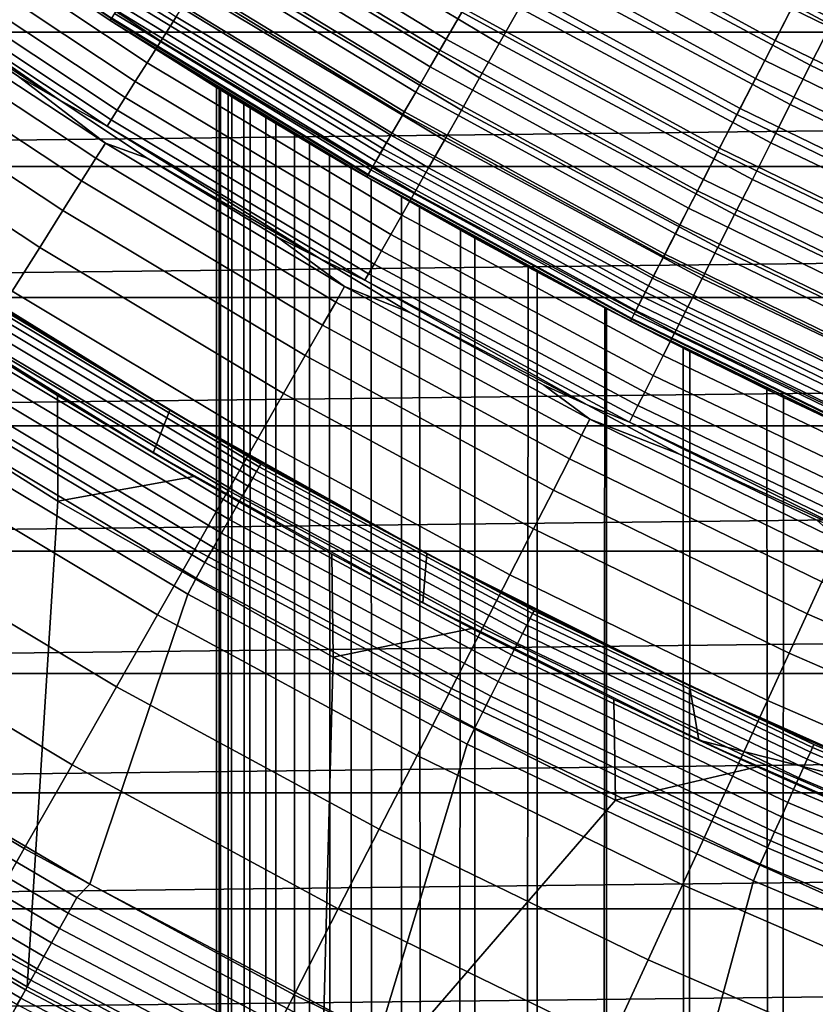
# Model space of a CAD drawing. Header units: metres. Extents: x -109 to 109, y -342 to 66.
# Tile 257 of 512: x -11.65 to -9.01, y -20.94 to -17.66. Entities that reach past the tile are written whole.
import ezdxf

# ---------------------------------------------------------------- set-up
doc = ezdxf.new("R2010")
doc.units = ezdxf.units.M
doc.layers.add('solid_K_24_62_16_000B91', color=7, linetype='CONTINUOUS')

msp = doc.modelspace()

# ---------------------------------------------------------------- linework, layer by layer
at = {"layer": 'solid_K_24_62_16_000B91'}
for points in [[(-11.349764, -17.660578, -32.834843), (-12.177233, -17.100531, -32.834843), (-12.181196, -17.106094, -33), (-11.353458, -17.666323, -33)], [(-11.353458, -17.666323, -33), (-12.181196, -17.106094, -33), (-12.181195, -17.106094, -63), (-11.353456, -17.666325, -63)], [(-12.175517, -17.098122, -63.279659), (-11.348166, -17.658091, -63.279659), (-11.353456, -17.666325, -63), (-12.181195, -17.106094, -63)], [(-11.184821, -17.734545, -30.262415), (-12.003786, -17.190796, -30.262415), (-11.948865, -17.112143, -30.382496), (-11.133647, -17.653404, -30.382496)], [(-10.176734, -17.626619, -31.527544), (-11.003916, -17.122427, -31.527544), (-11.067216, -17.220924, -31.644464), (-10.235276, -17.728018, -31.644464)], [(-8.956573, -17.680616, -30.973827), (-9.775459, -17.241369, -30.973827), (-9.700274, -17.108763, -30.993452), (-8.887687, -17.544632, -30.993452)], [(-10.256315, -17.76446, -64.913483), (-11.089965, -17.256323, -64.913483), (-11.011242, -17.133827, -65.159439), (-10.18351, -17.638357, -65.159439)], [(-10.059863, -17.742985, -30.768835), (-10.880461, -17.251953, -30.768835), (-10.80735, -17.13603, -30.8384), (-9.992267, -17.623762, -30.8384)], [(-9.073537, -17.600206, -31.167591), (-9.900711, -17.148535, -31.167591), (-9.975075, -17.277336, -31.240108), (-9.141687, -17.732399, -31.240108)], [(-9.176011, -17.798979, -65.617065), (-10.012527, -17.342207, -65.617065), (-9.915223, -17.17367, -65.826408), (-9.086836, -17.626003, -65.826408)], [(-11.230344, -17.806725, -30.134586), (-12.052642, -17.260763, -30.134586), (-12.003786, -17.190796, -30.262415), (-11.184821, -17.734545, -30.262415)], [(-10.235276, -17.728018, -31.644464), (-11.067216, -17.220924, -31.644464), (-11.125074, -17.310953, -31.770662), (-10.288785, -17.820698, -31.770662)], [(-20.171715, -17.250736, 84.926178), (-19.775276, -17.705463, 84.926178), (20.171722, -17.250729, 84.926178)], [(-19.775276, -17.705463, 84.926178), (19.775284, -17.705456, 84.926178), (20.171722, -17.250729, 84.926178)], [(-10.124287, -17.856609, -30.687834), (-10.950139, -17.362434, -30.687834), (-10.880461, -17.251953, -30.768835), (-10.059863, -17.742985, -30.768835)], [(-9.024452, -17.814613, -30.941269), (-9.849545, -17.372036, -30.941269), (-9.775459, -17.241369, -30.973827), (-8.956573, -17.680616, -30.973827)], [(-11.269883, -17.869419, -29.999943), (-12.095077, -17.321533, -29.999943), (-12.052642, -17.260763, -30.134586), (-11.230344, -17.806725, -30.134586)], [(-10.320153, -17.875029, -64.657761), (-11.158992, -17.363729, -64.657761), (-11.089965, -17.256323, -64.913483), (-10.256315, -17.76446, -64.913483)], [(-9.141687, -17.732399, -31.240108), (-9.975075, -17.277336, -31.240108), (-10.046186, -17.400505, -31.324673), (-9.206859, -17.858814, -31.324673)], [(-10.288785, -17.820698, -31.770662), (-11.125074, -17.310953, -31.770662), (-11.177094, -17.391899, -31.905273), (-10.336895, -17.904028, -31.905273)], [(-11.303151, -17.922169, -29.859468), (-12.13078, -17.372665, -29.859468), (-12.095077, -17.321533, -29.999943), (-11.269883, -17.869419, -29.999943)], [(-9.258108, -17.958225, -65.394363), (-10.102109, -17.497366, -65.394363), (-10.012527, -17.342207, -65.617065), (-9.176011, -17.798979, -65.617065)], [(-12.195162, -17.464867, -29.41346), (-11.522578, -17.929537, -29.262819), (-12.078589, -17.570477, -29.010334), (-12.362646, -17.360964, -29.262819)], [(-11.329906, -17.964588, -29.714186), (-12.159493, -17.413786, -29.714186), (-12.13078, -17.372665, -29.859468), (-11.303151, -17.922169, -29.859468)], [(-10.374697, -17.969501, -64.393578), (-11.217969, -17.4555, -64.393578), (-11.158992, -17.363729, -64.657761), (-10.320153, -17.875029, -64.657761)], [(-10.185067, -17.96381, -30.595985), (-11.015877, -17.466669, -30.595985), (-10.950139, -17.362434, -30.687834), (-10.124287, -17.856609, -30.687834)], [(-9.090829, -17.945642, -30.896017), (-9.92199, -17.499811, -30.896017), (-9.849545, -17.372036, -30.941269), (-9.024452, -17.814613, -30.941269)], [(-11.34995, -17.996372, -29.565153), (-12.181006, -17.444595, -29.565153), (-12.159493, -17.413786, -29.714186), (-11.329906, -17.964588, -29.714186)], [(-10.336895, -17.904028, -31.905273), (-11.177094, -17.391899, -31.905273), (-11.222921, -17.463207, -32.047379), (-10.379277, -17.977434, -32.047379)], [(-9.206859, -17.858814, -31.324673), (-10.046186, -17.400505, -31.324673), (-10.11356, -17.5172, -31.420704), (-9.268603, -17.978582, -31.420704)], [(-11.36314, -18.017286, -29.41346), (-12.195162, -17.464867, -29.41346), (-12.181006, -17.444595, -29.565153), (-11.34995, -17.996372, -29.565153)], [(-8.237864, -18.038408, -65.826408), (-9.086836, -17.626003, -65.826408), (-8.991039, -17.440182, -66.021317), (-8.151018, -17.84824, -66.021317)], [(-11.36314, -18.017286, -29.41346), (-11.522578, -17.929537, -29.262819), (-12.195162, -17.464867, -29.41346)], [(-10.419668, -18.047396, -64.122269), (-11.266596, -17.531166, -64.122269), (-11.217969, -17.4555, -64.393578), (-10.374697, -17.969501, -64.393578)], [(-10.379277, -17.977434, -32.047379), (-11.222921, -17.463207, -32.047379), (-11.26224, -17.524389, -32.196003), (-10.415641, -18.040419, -32.196003)], [(-10.241761, -18.063803, -30.493958), (-11.077195, -17.563894, -30.493958), (-11.015877, -17.466669, -30.595985), (-10.185067, -17.96381, -30.595985)], [(-8.161746, -17.871731, -31.107615), (-9.002872, -17.463137, -31.107615), (-9.073537, -17.600206, -31.167591), (-8.225808, -18.012007, -31.167591)], [(-9.332708, -18.10293, -65.159439), (-10.18351, -17.638357, -65.159439), (-10.102109, -17.497366, -65.394363), (-9.258108, -17.958225, -65.394363)], [(-9.155219, -18.07275, -30.8384), (-9.992267, -17.623762, -30.8384), (-9.92199, -17.499811, -30.896017), (-9.090829, -17.945642, -30.896017)], [(-10.454839, -18.108311, -63.845238), (-11.304625, -17.59034, -63.845238), (-11.266596, -17.531166, -64.122269), (-10.419668, -18.047396, -64.122269)], [(-10.415641, -18.040419, -32.196003), (-11.26224, -17.524389, -32.196003), (-11.294784, -17.575026, -32.350132), (-10.445737, -18.092546, -32.350132)], [(-9.268603, -17.978582, -31.420704), (-10.11356, -17.5172, -31.420704), (-10.176734, -17.626619, -31.527544), (-9.326499, -18.090883, -31.527544)], [(-12.143591, -17.562677, -28.532835), (-11.369317, -18.073545, -28.532835), (-11.40115, -18.124147, -28.045769), (-12.177591, -17.611849, -28.045769)], [(-11.369317, -18.073545, -28.532835), (-12.143591, -17.562677, -28.532835), (-12.078589, -17.570477, -29.010334), (-11.657739, -17.852482, -29.010334)], [(-11.657739, -17.852482, -29.010334), (-12.078589, -17.570477, -29.010334), (-11.522578, -17.929537, -29.262819)], [(-10.445737, -18.092546, -32.350132), (-11.294784, -17.575026, -32.350132), (-11.320327, -17.614771, -32.508709), (-10.469359, -18.133463, -32.508709)], [(-10.293955, -18.155861, -30.382496), (-11.133647, -17.653404, -30.382496), (-11.077195, -17.563894, -30.493958), (-10.241761, -18.063803, -30.493958)], [(-12.177591, -17.611849, -28.045769), (-11.40115, -18.124147, -28.045769), (-11.448254, -18.199026, -27.563086), (-12.227903, -17.68461, -27.563086)], [(-10.480027, -18.151939, -63.563889), (-11.331861, -17.632719, -63.563889), (-11.304625, -17.59034, -63.845238), (-10.454839, -18.108311, -63.845238)], [(-8.225808, -18.012007, -31.167591), (-9.073537, -17.600206, -31.167591), (-9.141687, -17.732399, -31.240108), (-8.287592, -18.147295, -31.240108)], [(-10.486348, -18.162888, -32.670647), (-11.338696, -17.643354, -32.670647), (-11.349764, -17.660578, -32.834843), (-10.496585, -18.180618, -32.834843)], [(-10.495106, -18.178057, -63.279659), (-11.348166, -17.658091, -63.279659), (-11.331861, -17.632719, -63.563889), (-10.480027, -18.151939, -63.563889)], [(-10.469359, -18.133463, -32.508709), (-11.320327, -17.614771, -32.508709), (-11.338696, -17.643354, -32.670647), (-10.486348, -18.162888, -32.670647)], [(-9.399431, -18.232353, -64.913483), (-10.256315, -17.76446, -64.913483), (-10.18351, -17.638357, -65.159439), (-9.332708, -18.10293, -65.159439)], [(-9.326499, -18.090883, -31.527544), (-10.176734, -17.626619, -31.527544), (-10.235276, -17.728018, -31.644464), (-9.38015, -18.194952, -31.644464)], [(-9.217153, -18.195011, -30.768835), (-10.059863, -17.742985, -30.768835), (-9.992267, -17.623762, -30.8384), (-9.155219, -18.07275, -30.8384)], [(-8.318708, -18.215431, -65.617065), (-9.176011, -17.798979, -65.617065), (-9.086836, -17.626003, -65.826408), (-8.237864, -18.038408, -65.826408)], [(-10.496585, -18.180618, -32.834843), (-11.349764, -17.660578, -32.834843), (-11.353458, -17.666323, -33), (-10.500002, -18.186533, -33)], [(-10.991268, -17.893909, -52.286053), (-11.353458, -17.666323, -33), (-11.353456, -17.666325, -63)], [(-10.38417, -18.252918, -47.979118), (-10.500002, -18.186533, -33), (-11.353458, -17.666323, -33), (-10.551323, -18.156805, -48.542503)], [(-10.690358, -18.075294, -49.100655), (-10.551323, -18.156805, -48.542503), (-11.353458, -17.666323, -33)], [(-10.802258, -18.008644, -49.651932), (-10.690358, -18.075294, -49.100655), (-11.353458, -17.666323, -33)], [(-10.888146, -17.956844, -50.195576), (-10.802258, -18.008644, -49.651932), (-11.353458, -17.666323, -33)], [(-10.949065, -17.919765, -50.730782), (-10.888146, -17.956844, -50.195576), (-11.353458, -17.666323, -33)], [(-10.986021, -17.897133, -51.257603), (-10.949065, -17.919765, -50.730782), (-11.353458, -17.666323, -33)], [(-10.999859, -17.88863, -51.77594), (-10.986021, -17.897133, -51.257603), (-11.353458, -17.666323, -33)], [(-10.991268, -17.893909, -52.286053), (-10.999859, -17.88863, -51.77594), (-11.353458, -17.666323, -33)], [(-11.348166, -17.658091, -63.279659), (-10.495106, -18.178057, -63.279659), (-10.5, -18.186533, -63), (-11.353456, -17.666325, -63)], [(-10.960751, -17.912621, -52.788494), (-10.991268, -17.893909, -52.286053), (-11.353456, -17.666325, -63), (-10.5, -18.186533, -63)], [(-10.341269, -18.239311, -30.262415), (-11.184821, -17.734545, -30.262415), (-11.133647, -17.653404, -30.382496), (-10.293955, -18.155861, -30.382496)], [(-19.775276, -17.705463, 84.926178), (-19.368538, -18.151108, 84.926178), (19.775284, -17.705456, 84.926178)], [(-19.368538, -18.151108, 84.926178), (19.368544, -18.1511, 84.926178), (19.775284, -17.705456, 84.926178)], [(-12.227903, -17.68461, -27.563086), (-11.448254, -18.199026, -27.563086), (-11.510464, -18.297918, -27.086475), (-12.29435, -17.780706, -27.086475)], [(-8.179523, -18.218029, -30.941269), (-9.024452, -17.814613, -30.941269), (-8.956573, -17.680616, -30.973827), (-8.117999, -18.080999, -30.973827)], [(-10.383359, -18.313545, -30.134586), (-11.230344, -17.806725, -30.134586), (-11.184821, -17.734545, -30.262415), (-10.341269, -18.239311, -30.262415)], [(-9.38015, -18.194952, -31.644464), (-10.235276, -17.728018, -31.644464), (-10.288785, -17.820698, -31.770662), (-9.429189, -18.290073, -31.770662)], [(-9.276179, -18.311531, -30.687834), (-10.124287, -17.856609, -30.687834), (-10.059863, -17.742985, -30.768835), (-9.217153, -18.195011, -30.768835)], [(-8.287592, -18.147295, -31.240108), (-9.141687, -17.732399, -31.240108), (-9.206859, -17.858814, -31.324673), (-8.346673, -18.276665, -31.324673)], [(-9.457935, -18.345835, -64.657761), (-10.320153, -17.875029, -64.657761), (-10.256315, -17.76446, -64.913483), (-9.399431, -18.232353, -64.913483)], [(-12.29435, -17.780706, -27.086475), (-11.510464, -18.297918, -27.086475), (-11.587563, -18.420479, -26.617601), (-12.376699, -17.899803, -26.617601)], [(-10.419916, -18.378023, -29.999943), (-11.269883, -17.869419, -29.999943), (-11.230344, -17.806725, -30.134586), (-10.383359, -18.313545, -30.134586)], [(-8.393135, -18.378403, -65.394363), (-9.258108, -17.958225, -65.394363), (-9.176011, -17.798979, -65.617065), (-8.318708, -18.215431, -65.617065)], [(-9.429189, -18.290073, -31.770662), (-10.288785, -17.820698, -31.770662), (-10.336895, -17.904028, -31.905273), (-9.473279, -18.375597, -31.905273)], [(-8.239684, -18.352026, -30.896017), (-9.090829, -17.945642, -30.896017), (-9.024452, -17.814613, -30.941269), (-8.179523, -18.218029, -30.941269)], [(-11.369317, -18.073545, -28.532835), (-11.657739, -17.852482, -29.010334), (-11.522578, -17.929537, -29.262819), (-11.230307, -18.124409, -29.010334)], [(-10.450675, -18.432274, -29.859468), (-11.303151, -17.922169, -29.859468), (-11.269883, -17.869419, -29.999943), (-10.419916, -18.378023, -29.999943)], [(-9.507922, -18.442797, -64.393578), (-10.374697, -17.969501, -64.393578), (-10.320153, -17.875029, -64.657761), (-9.457935, -18.345835, -64.657761)], [(-9.331868, -18.421463, -30.595985), (-10.185067, -17.96381, -30.595985), (-10.124287, -17.856609, -30.687834), (-9.276179, -18.311531, -30.687834)], [(-8.346673, -18.276665, -31.324673), (-9.206859, -17.858814, -31.324673), (-9.268603, -17.978582, -31.420704), (-8.402649, -18.399235, -31.420704)], [(-12.376699, -17.899803, -26.617601), (-11.587563, -18.420479, -26.617601), (-11.67928, -18.56628, -26.158104), (-12.474664, -18.041483, -26.158104)], [(-11, -280.351074, 18.492914), (-10.982695, -280.191437, 19.088673), (-10.986021, -17.897133, -51.257603), (-10.999859, -17.88863, -51.77594)], [(-10.982695, -280.510712, 17.897154), (-11, -280.351074, 18.492914), (-10.999859, -17.88863, -51.77594), (-10.991268, -17.893909, -52.286053)], [(-10.930835, -280.669861, 17.30327), (-10.982695, -280.510712, 17.897154), (-10.991268, -17.893909, -52.286053), (-10.960751, -17.912621, -52.788494)], [(-10.982695, -280.191437, 19.088673), (-10.949065, -17.919765, -50.730782), (-10.986021, -17.897133, -51.257603)], [(-9.473279, -18.375597, -31.905273), (-10.336895, -17.904028, -31.905273), (-10.379277, -17.977434, -32.047379), (-9.51212, -18.450939, -32.047379)], [(-11.36314, -18.017286, -29.41346), (-10.656407, -18.457493, -29.262819), (-11.230307, -18.124409, -29.010334), (-11.522578, -17.929537, -29.262819)], [(-10.475411, -18.475903, -29.714186), (-11.329906, -17.964588, -29.714186), (-11.303151, -17.922169, -29.859468), (-10.450675, -18.432274, -29.859468)], [(-10.982695, -280.191437, 19.088673), (-10.930835, -280.032318, 19.682556), (-10.888146, -17.956844, -50.195576), (-10.949065, -17.919765, -50.730782)], [(-10.908659, -17.944391, -53.283295), (-10.960751, -17.912621, -52.788494), (-10.5, -18.186533, -63)], [(-10.844582, -280.827972, 16.713129), (-10.930835, -280.669861, 17.30327), (-10.960751, -17.912621, -52.788494), (-10.908659, -17.944391, -53.283295)], [(-10.493944, -18.508591, -29.565153), (-11.34995, -17.996372, -29.565153), (-11.329906, -17.964588, -29.714186), (-10.475411, -18.475903, -29.714186)], [(-10.930835, -280.032318, 19.682556), (-10.844582, -279.874207, 20.272697), (-10.802258, -18.008644, -49.651932), (-10.888146, -17.956844, -50.195576)], [(-10.835112, -17.988895, -53.771225), (-10.908659, -17.944391, -53.283295), (-10.5, -18.186533, -63)], [(-10.844582, -280.827972, 16.713129), (-10.908659, -17.944391, -53.283295), (-10.835112, -17.988895, -53.771225)], [(-9.549137, -18.522741, -64.122269), (-10.419668, -18.047396, -64.122269), (-10.374697, -17.969501, -64.393578), (-9.507922, -18.442797, -64.393578)], [(-9.383813, -18.524004, -30.493958), (-10.241761, -18.063803, -30.493958), (-10.185067, -17.96381, -30.595985), (-9.331868, -18.421463, -30.595985)], [(-8.460766, -18.526493, -65.159439), (-9.332708, -18.10293, -65.159439), (-9.258108, -17.958225, -65.394363), (-8.393135, -18.378403, -65.394363)], [(-8.298045, -18.482014, -30.8384), (-9.155219, -18.07275, -30.8384), (-9.090829, -17.945642, -30.896017), (-8.239684, -18.352026, -30.896017)], [(-10.50614, -18.5301, -29.41346), (-11.36314, -18.017286, -29.41346), (-11.34995, -17.996372, -29.565153), (-10.493944, -18.508591, -29.565153)], [(-10.724207, -280.984589, 16.128588), (-10.844582, -280.827972, 16.713129), (-10.835112, -17.988895, -53.771225), (-10.740127, -18.045767, -54.25235)], [(-10.740127, -18.045767, -54.25235), (-10.835112, -17.988895, -53.771225), (-10.5, -18.186533, -63)], [(-9.51212, -18.450939, -32.047379), (-10.379277, -17.977434, -32.047379), (-10.415641, -18.040419, -32.196003), (-9.545445, -18.515581, -32.196003)], [(-8.402649, -18.399235, -31.420704), (-9.268603, -17.978582, -31.420704), (-9.326499, -18.090883, -31.527544), (-8.455136, -18.514166, -31.527544)], [(-10.50614, -18.5301, -29.41346), (-10.656407, -18.457493, -29.262819), (-11.36314, -18.017286, -29.41346)], [(-10.844582, -279.874207, 20.272697), (-10.724207, -279.71756, 20.857239), (-10.690358, -18.075294, -49.100655), (-10.802258, -18.008644, -49.651932)], [(-10.623473, -18.114685, -54.727165), (-10.740127, -18.045767, -54.25235), (-10.5, -18.186533, -63)], [(-10.57009, -281.139252, 15.551485), (-10.724207, -280.984589, 16.128588), (-10.740127, -18.045767, -54.25235), (-10.623473, -18.114685, -54.727165)], [(-9.581368, -18.585262, -63.845238), (-10.454839, -18.108311, -63.845238), (-10.419668, -18.047396, -64.122269), (-9.549137, -18.522741, -64.122269)], [(-9.545445, -18.515581, -32.196003), (-10.415641, -18.040419, -32.196003), (-10.445737, -18.092546, -32.350132), (-9.573028, -18.569082, -32.350132)], [(-9.431635, -18.618406, -30.382496), (-10.293955, -18.155861, -30.382496), (-10.241761, -18.063803, -30.493958), (-9.383813, -18.524004, -30.493958)], [(-8.354181, -18.607042, -30.768835), (-9.217153, -18.195011, -30.768835), (-9.155219, -18.07275, -30.8384), (-8.298045, -18.482014, -30.8384)], [(-11.369317, -18.073545, -28.532835), (-10.573585, -18.550303, -28.532835), (-10.603189, -18.60224, -28.045769), (-11.40115, -18.124147, -28.045769)], [(-10.573585, -18.550303, -28.532835), (-11.369317, -18.073545, -28.532835), (-11.230307, -18.124409, -29.010334), (-10.796535, -18.386105, -29.010334)], [(-10.724207, -279.71756, 20.857239), (-10.57009, -279.562927, 21.434341), (-10.551323, -18.156805, -48.542503), (-10.690358, -18.075294, -49.100655)], [(-9.573028, -18.569082, -32.350132), (-10.445737, -18.092546, -32.350132), (-10.469359, -18.133463, -32.508709), (-9.594677, -18.611076, -32.508709)], [(-8.521255, -18.658945, -64.913483), (-9.399431, -18.232353, -64.913483), (-9.332708, -18.10293, -65.159439), (-8.460766, -18.526493, -65.159439)], [(-8.455136, -18.514166, -31.527544), (-9.326499, -18.090883, -31.527544), (-9.38015, -18.194952, -31.644464), (-8.503775, -18.620668, -31.644464)], [(-11.40115, -18.124147, -28.045769), (-10.603189, -18.60224, -28.045769), (-10.646996, -18.679092, -27.563086), (-11.448254, -18.199026, -27.563086)], [(-10.796535, -18.386105, -29.010334), (-11.230307, -18.124409, -29.010334), (-10.656407, -18.457493, -29.262819)], [(-10.4849, -18.195244, -55.195583), (-10.623473, -18.114685, -54.727165), (-10.5, -18.186533, -63)], [(-10.382716, -281.291382, 14.983638), (-10.57009, -281.139252, 15.551485), (-10.623473, -18.114685, -54.727165), (-10.4849, -18.195244, -55.195583)], [(-9.594677, -18.611076, -32.508709), (-10.469359, -18.133463, -32.508709), (-10.486348, -18.162888, -32.670647), (-9.610246, -18.641275, -32.670647)], [(-9.604453, -18.630039, -63.563889), (-10.480027, -18.151939, -63.563889), (-10.454839, -18.108311, -63.845238), (-9.581368, -18.585262, -63.845238)], [(-19.368538, -18.151108, 84.926178), (-18.951792, -18.587336, 84.926178), (19.368544, -18.1511, 84.926178)], [(-18.951792, -18.587336, 84.926178), (18.951799, -18.587328, 84.926178), (19.368544, -18.1511, 84.926178)], [(-10.57009, -279.562927, 21.434341), (-10.382716, -279.410767, 22.00219), (-10.38417, -18.252918, -47.979118), (-10.551323, -18.156805, -48.542503)], [(-9.610246, -18.641275, -32.670647), (-10.486348, -18.162888, -32.670647), (-10.496585, -18.180618, -32.834843), (-9.619627, -18.659473, -32.834843)], [(-9.618272, -18.656845, -63.279659), (-10.495106, -18.178057, -63.279659), (-10.480027, -18.151939, -63.563889), (-9.604453, -18.630039, -63.563889)], [(-9.474986, -18.703983, -30.262415), (-10.341269, -18.239311, -30.262415), (-10.293955, -18.155861, -30.382496), (-9.431635, -18.618406, -30.382496)], [(-11.448254, -18.199026, -27.563086), (-10.646996, -18.679092, -27.563086), (-10.704852, -18.780594, -27.086475), (-11.510464, -18.297918, -27.086475)], [(-9.619627, -18.659473, -32.834843), (-10.496585, -18.180618, -32.834843), (-10.500002, -18.186533, -33), (-9.622759, -18.665545, -33)], [(-9.424668, -18.766342, -45.726067), (-9.622759, -18.665545, -33), (-10.500002, -18.186533, -33), (-9.708014, -18.621346, -46.282436)], [(-9.962694, -18.48634, -46.845928), (-9.708014, -18.621346, -46.282436), (-10.500002, -18.186533, -33)], [(-10.188057, -18.363102, -47.412521), (-9.962694, -18.48634, -46.845928), (-10.500002, -18.186533, -33)], [(-10.38417, -18.252918, -47.979118), (-10.188057, -18.363102, -47.412521), (-10.500002, -18.186533, -33)], [(-10.495106, -18.178057, -63.279659), (-9.618272, -18.656845, -63.279659), (-9.622757, -18.665545, -63), (-10.5, -18.186533, -63)], [(-10.324045, -18.286993, -55.657471), (-10.4849, -18.195244, -55.195583), (-10.5, -18.186533, -63), (-9.622757, -18.665545, -63)], [(-10.162675, -281.440582, 14.426831), (-10.382716, -281.291382, 14.983638), (-10.4849, -18.195244, -55.195583), (-10.324045, -18.286993, -55.657471)], [(-8.503775, -18.620668, -31.644464), (-9.38015, -18.194952, -31.644464), (-9.429189, -18.290073, -31.770662), (-8.548231, -18.718016, -31.770662)], [(-8.407681, -18.7262, -30.687834), (-9.276179, -18.311531, -30.687834), (-9.217153, -18.195011, -30.768835), (-8.354181, -18.607042, -30.768835)], [(-8.574293, -18.775082, -64.657761), (-9.457935, -18.345835, -64.657761), (-9.399431, -18.232353, -64.913483), (-8.521255, -18.658945, -64.913483)], [(-10.382716, -279.410767, 22.00219), (-10.188057, -18.363102, -47.412521), (-10.38417, -18.252918, -47.979118)], [(-9.513549, -18.780109, -30.134586), (-10.383359, -18.313545, -30.134586), (-10.341269, -18.239311, -30.262415), (-9.474986, -18.703983, -30.262415)], [(-11.510464, -18.297918, -27.086475), (-10.704852, -18.780594, -27.086475), (-10.776555, -18.906387, -26.617601), (-11.587563, -18.420479, -26.617601)], [(-10.140367, -18.389479, -56.112839), (-10.324045, -18.286993, -55.657471), (-9.622757, -18.665545, -63)], [(-10.162675, -281.440582, 14.426831), (-10.324045, -18.286993, -55.657471), (-10.140367, -18.389479, -56.112839)], [(-8.548231, -18.718016, -31.770662), (-9.429189, -18.290073, -31.770662), (-9.473279, -18.375597, -31.905273), (-8.588202, -18.80554, -31.905273)], [(-9.547044, -18.84623, -29.999943), (-10.419916, -18.378023, -29.999943), (-10.383359, -18.313545, -30.134586), (-9.513549, -18.780109, -30.134586)], [(-8.458156, -18.838621, -30.595985), (-9.331868, -18.421463, -30.595985), (-9.276179, -18.311531, -30.687834), (-8.407681, -18.7262, -30.687834)], [(-10.382716, -279.410767, 22.00219), (-10.162675, -279.261566, 22.558996), (-9.962694, -18.48634, -46.845928), (-10.188057, -18.363102, -47.412521)], [(-8.61961, -18.874311, -64.393578), (-9.507922, -18.442797, -64.393578), (-9.457935, -18.345835, -64.657761), (-8.574293, -18.775082, -64.657761)], [(-10.573585, -18.550303, -28.532835), (-10.796535, -18.386105, -29.010334), (-10.656407, -18.457493, -29.262819), (-10.356669, -18.637419, -29.010334)], [(-9.575227, -18.901861, -29.859468), (-10.450675, -18.432274, -29.859468), (-10.419916, -18.378023, -29.999943), (-9.547044, -18.84623, -29.999943)], [(-9.910658, -281.586365, 13.882819), (-10.162675, -281.440582, 14.426831), (-10.140367, -18.389479, -56.112839), (-9.933357, -18.502119, -56.561279)], [(-9.933357, -18.502119, -56.561279), (-10.140367, -18.389479, -56.112839), (-9.622757, -18.665545, -63)], [(-8.588202, -18.80554, -31.905273), (-9.473279, -18.375597, -31.905273), (-9.51212, -18.450939, -32.047379), (-8.623415, -18.882645, -32.047379)], [(-11.587563, -18.420479, -26.617601), (-10.776555, -18.906387, -26.617601), (-10.861855, -19.056036, -26.158104), (-11.67928, -18.56628, -26.158104)], [(-9.597891, -18.946602, -29.714186), (-10.475411, -18.475903, -29.714186), (-10.450675, -18.432274, -29.859468), (-9.575227, -18.901861, -29.859468)], [(-8.505237, -18.943485, -30.493958), (-9.383813, -18.524004, -30.493958), (-9.331868, -18.421463, -30.595985), (-8.458156, -18.838621, -30.595985)], [(-12.084618, -18.56299, 37.032711), (-11.988637, -18.44648, 37.05854), (-11.154908, -18.96228, 36.944191), (-11.210401, -19.103651, 36.912849)], [(-11.154908, -18.96228, 36.944191), (-11.988637, -18.44648, 37.05854), (-11.894098, -18.507578, 34.5), (-11.450293, -18.785389, 34.5)], [(-10.50614, -18.5301, -29.41346), (-9.766097, -18.943638, -29.262819), (-10.356669, -18.637419, -29.010334), (-10.656407, -18.457493, -29.262819)], [(-8.656974, -18.956127, -64.122269), (-9.549137, -18.522741, -64.122269), (-9.507922, -18.442797, -64.393578), (-8.61961, -18.874311, -64.393578)], [(-8.623415, -18.882645, -32.047379), (-9.51212, -18.450939, -32.047379), (-9.545445, -18.515581, -32.196003), (-8.653626, -18.948799, -32.196003)], [(-9.614871, -18.980122, -29.565153), (-10.493944, -18.508591, -29.565153), (-10.475411, -18.475903, -29.714186), (-9.597891, -18.946602, -29.714186)], [(-10.162675, -279.261566, 22.558996), (-9.910658, -279.115814, 23.103008), (-9.708014, -18.621346, -46.282436), (-9.962694, -18.48634, -46.845928)], [(-11.737786, -18.611322, 34.440392), (-11.450293, -18.785389, 34.5), (-11.894098, -18.507578, 34.5)], [(-9.626044, -19.002178, -29.41346), (-10.50614, -18.5301, -29.41346), (-10.493944, -18.508591, -29.565153), (-9.614871, -18.980122, -29.565153)], [(-9.626044, -19.002178, -29.41346), (-9.766097, -18.943638, -29.262819), (-10.50614, -18.5301, -29.41346)], [(-9.702471, -18.624233, -57.00227), (-9.933357, -18.502119, -56.561279), (-9.622757, -18.665545, -63)], [(-9.627458, -281.728241, 13.353312), (-9.910658, -281.586365, 13.882819), (-9.933357, -18.502119, -56.561279), (-9.702471, -18.624233, -57.00227)], [(-8.686193, -19.020111, -63.845238), (-9.581368, -18.585262, -63.845238), (-9.549137, -18.522741, -64.122269), (-8.656974, -18.956127, -64.122269)], [(-8.653626, -18.948799, -32.196003), (-9.545445, -18.515581, -32.196003), (-9.573028, -18.569082, -32.350132), (-8.678632, -19.003553, -32.350132)], [(-8.548581, -19.040026, -30.382496), (-9.431635, -18.618406, -30.382496), (-9.383813, -18.524004, -30.493958), (-8.505237, -18.943485, -30.493958)], [(-11.528148, -18.913601, 34.900002), (-11.975019, -18.633879, 34.900002), (-12.084618, -18.56299, 37.032711), (-11.210401, -19.103651, 36.912849)], [(-10.573585, -18.550303, -28.532835), (-9.757896, -18.992048, -28.532835), (-9.785217, -19.045221, -28.045769), (-10.603189, -18.60224, -28.045769)], [(-9.757896, -18.992048, -28.532835), (-10.573585, -18.550303, -28.532835), (-10.356669, -18.637419, -29.010334), (-9.910956, -18.878214, -29.010334)], [(-18.951792, -18.587336, 84.926178), (-18.525215, -19.013979, 84.926178), (18.951799, -18.587328, 84.926178)], [(-18.525215, -19.013979, 84.926178), (18.525223, -19.013971, 84.926178), (18.951799, -18.587328, 84.926178)], [(-11.67928, -18.56628, -26.158104), (-10.861855, -19.056036, -26.158104), (-10.960451, -19.229013, -25.709589), (-11.785297, -18.734812, -25.709589)], [(-8.707121, -19.065935, -63.563889), (-9.604453, -18.630039, -63.563889), (-9.581368, -18.585262, -63.845238), (-8.686193, -19.020111, -63.845238)], [(-8.678632, -19.003553, -32.350132), (-9.573028, -18.569082, -32.350132), (-9.594677, -18.611076, -32.508709), (-8.698258, -19.04653, -32.508709)], [(-11.753114, -18.635626, 34.323208), (-10.866702, -19.166039, 34.323208), (-10.857866, -19.150454, 34.380928), (-11.743558, -18.620472, 34.380928)], [(-11.743558, -18.620472, 34.380928), (-10.857866, -19.150454, 34.380928), (-10.85253, -19.141043, 34.440392), (-11.737786, -18.611322, 34.440392)], [(-11.737786, -18.611322, 34.440392), (-10.85253, -19.141043, 34.440392), (-11.450293, -18.785389, 34.5)], [(-10.603189, -18.60224, -28.045769), (-9.785217, -19.045221, -28.045769), (-9.825644, -19.123905, -27.563086), (-10.646996, -18.679092, -27.563086)], [(-9.910658, -279.115814, 23.103008), (-9.627458, -278.973938, 23.632515), (-9.424668, -18.766342, -45.726067), (-9.708014, -18.621346, -46.282436)], [(-9.447623, -18.754797, -57.434387), (-9.702471, -18.624233, -57.00227), (-9.622757, -18.665545, -63)], [(-9.313966, -281.865784, 12.839974), (-9.627458, -281.728241, 13.353312), (-9.702471, -18.624233, -57.00227), (-9.447623, -18.754797, -57.434387)], [(-8.698258, -19.04653, -32.508709), (-9.594677, -18.611076, -32.508709), (-9.610246, -18.641275, -32.670647), (-8.712373, -19.077435, -32.670647)], [(-8.587873, -19.127539, -30.262415), (-9.474986, -18.703983, -30.262415), (-9.431635, -18.618406, -30.382496), (-8.548581, -19.040026, -30.382496)], [(-11.527369, -19.264538, 34.599998), (-12.41773, -18.703005, 34.599998), (-11.975019, -18.633879, 34.900002), (-11.528148, -18.913601, 34.900002)], [(-11.78297, -18.682964, 34.216316), (-10.894307, -19.214725, 34.216316), (-10.878908, -19.187567, 34.268066), (-11.766316, -18.656557, 34.268066)], [(-11.766316, -18.656557, 34.268066), (-10.878908, -19.187567, 34.268066), (-10.866702, -19.166039, 34.323208), (-11.753114, -18.635626, 34.323208)], [(-9.910956, -18.878214, -29.010334), (-10.356669, -18.637419, -29.010334), (-9.766097, -18.943638, -29.262819)], [(-8.720878, -19.096058, -32.834843), (-9.619627, -18.659473, -32.834843), (-9.622759, -18.665545, -33), (-8.723717, -19.102272, -33)], [(-9.618272, -18.656845, -63.279659), (-8.719649, -19.093369, -63.279659), (-8.723715, -19.102272, -63), (-9.622757, -18.665545, -63)], [(-8.712373, -19.077435, -32.670647), (-9.610246, -18.641275, -32.670647), (-9.619627, -18.659473, -32.834843), (-8.720878, -19.096058, -32.834843)], [(-8.719649, -19.093369, -63.279659), (-9.618272, -18.656845, -63.279659), (-9.604453, -18.630039, -63.563889), (-8.707121, -19.065935, -63.563889)], [(-11.802835, -18.71446, 34.168709), (-10.912672, -19.247118, 34.168709), (-10.894307, -19.214725, 34.216316), (-11.78297, -18.682964, 34.216316)], [(-10.646996, -18.679092, -27.563086), (-9.825644, -19.123905, -27.563086), (-9.879037, -19.227823, -27.086475), (-10.704852, -18.780594, -27.086475)], [(-8.416058, -19.239801, -44.138729), (-8.723717, -19.102272, -33), (-9.622759, -18.665545, -33), (-8.776554, -19.078053, -44.649933)], [(-9.11359, -18.919367, -45.180481), (-8.776554, -19.078053, -44.649933), (-9.622759, -18.665545, -33)], [(-9.424668, -18.766342, -45.726067), (-9.11359, -18.919367, -45.180481), (-9.622759, -18.665545, -33)], [(-9.168513, -18.892813, -57.856709), (-9.447623, -18.754797, -57.434387), (-9.622757, -18.665545, -63), (-8.723715, -19.102272, -63)], [(-11.527369, -19.264538, 34.599998), (-11.62998, -20.879501, 34.599998), (-12.581537, -20.320311, 34.599998), (-12.41773, -18.703005, 34.599998)], [(-11.825617, -18.750586, 34.125946), (-10.933737, -19.284269, 34.125946), (-10.912672, -19.247118, 34.168709), (-11.802835, -18.71446, 34.168709)], [(-8.622827, -19.205389, -30.134586), (-9.513549, -18.780109, -30.134586), (-9.474986, -18.703983, -30.262415), (-8.587873, -19.127539, -30.262415)], [(-11.785297, -18.734812, -25.709589), (-10.960451, -19.229013, -25.709589), (-11.072001, -19.424717, -25.273624), (-11.905243, -18.925486, -25.273624)], [(-11.850986, -18.79081, 34.088646), (-10.957192, -19.32564, 34.088646), (-10.933737, -19.284269, 34.125946), (-11.825617, -18.750586, 34.125946)], [(-8.971169, -281.998566, 12.344424), (-9.313966, -281.865784, 12.839974), (-9.447623, -18.754797, -57.434387), (-9.168513, -18.892813, -57.856709)], [(-11.87857, -18.834547, 34.057358), (-10.982697, -19.370621, 34.057358), (-10.957192, -19.32564, 34.088646), (-11.850986, -18.79081, 34.088646)], [(-11.154908, -18.96228, 36.944191), (-11.450293, -18.785389, 34.5), (-11.000001, -19.052559, 34.5)], [(-10.85253, -19.141043, 34.440392), (-11.000001, -19.052559, 34.5), (-11.450293, -18.785389, 34.5)], [(-10.704852, -18.780594, -27.086475), (-9.879037, -19.227823, -27.086475), (-9.945209, -19.356613, -26.617601), (-10.776555, -18.906387, -26.617601)], [(-9.627458, -278.973938, 23.632515), (-9.313966, -278.836395, 24.145853), (-9.11359, -18.919367, -45.180481), (-9.424668, -18.766342, -45.726067)], [(-8.653186, -19.273006, -29.999943), (-9.547044, -18.84623, -29.999943), (-9.513549, -18.780109, -30.134586), (-8.622827, -19.205389, -30.134586)], [(-11.907967, -18.881157, 34.032536), (-11.009876, -19.418558, 34.032536), (-10.982697, -19.370621, 34.057358), (-11.87857, -18.834547, 34.057358)], [(-8.678729, -19.329899, -29.859468), (-9.575227, -18.901861, -29.859468), (-9.547044, -18.84623, -29.999943), (-8.653186, -19.273006, -29.999943)], [(-11.938746, -18.929962, 34.014545), (-11.038334, -19.468752, 34.014545), (-11.009876, -19.418558, 34.032536), (-11.907967, -18.881157, 34.032536)], [(-9.757896, -18.992048, -28.532835), (-9.910956, -18.878214, -29.010334), (-9.766097, -18.943638, -29.262819), (-9.459649, -19.108351, -29.010334)], [(-11.074945, -19.182495, 34.900002), (-11.528148, -18.913601, 34.900002), (-11.210401, -19.103651, 36.912849)], [(-11.527369, -19.264538, 34.599998), (-11.528148, -18.913601, 34.900002), (-11.074945, -19.182495, 34.900002)], [(-10.776555, -18.906387, -26.617601), (-9.945209, -19.356613, -26.617601), (-10.023928, -19.509825, -26.158104), (-10.861855, -19.056036, -26.158104)], [(-8.699271, -19.375652, -29.714186), (-9.597891, -18.946602, -29.714186), (-9.575227, -18.901861, -29.859468), (-8.678729, -19.329899, -29.859468)], [(-9.313966, -278.836395, 24.145853), (-8.971169, -278.703613, 24.641403), (-8.776554, -19.078053, -44.649933), (-9.11359, -18.919367, -45.180481)], [(-8.865172, -19.037035, -58.267902), (-9.168513, -18.892813, -57.856709), (-8.723715, -19.102272, -63)], [(-8.600146, -282.12616, 11.868219), (-8.971169, -281.998566, 12.344424), (-9.168513, -18.892813, -57.856709), (-8.865172, -19.037035, -58.267902)], [(-11.905243, -18.925486, -25.273624), (-11.072001, -19.424717, -25.273624), (-11.196115, -19.642462, -24.851734), (-12.038697, -19.137634, -24.851734)], [(-11.970459, -18.980244, 34.003647), (-11.067655, -19.520466, 34.003647), (-11.038334, -19.468752, 34.014545), (-11.938746, -18.929962, 34.014545)], [(-9.626044, -19.002178, -29.41346), (-8.853663, -19.386869, -29.262819), (-9.459649, -19.108351, -29.010334), (-9.766097, -18.943638, -29.262819)], [(-8.714663, -19.409931, -29.565153), (-9.614871, -18.980122, -29.565153), (-9.597891, -18.946602, -29.714186), (-8.699271, -19.375652, -29.714186)], [(-11.970459, -18.980244, 34.003647), (-12.000772, -19.032377, 34), (-11.095422, -19.574001, 34), (-11.067655, -19.520466, 34.003647)], [(-11.210401, -19.103651, 36.912849), (-11.154908, -18.96228, 36.944191), (-10.300047, -19.439882, 36.838306), (-10.313154, -19.602585, 36.802238)], [(-10.300047, -19.439882, 36.838306), (-11.154908, -18.96228, 36.944191), (-11.000001, -19.052559, 34.5), (-10.543478, -19.308937, 34.5)], [(-8.72479, -19.432487, -29.41346), (-9.626044, -19.002178, -29.41346), (-9.614871, -18.980122, -29.565153), (-8.714663, -19.409931, -29.565153)], [(-18.525215, -19.013979, 84.926178), (-18.08902, -19.430811, 84.926178), (18.525223, -19.013971, 84.926178)], [(-18.08902, -19.430811, 84.926178), (18.089027, -19.430805, 84.926178), (18.525223, -19.013971, 84.926178)], [(-9.757896, -18.992048, -28.532835), (-8.923791, -19.397949, -28.532835), (-8.948776, -19.452259, -28.045769), (-9.785217, -19.045221, -28.045769)], [(-8.923791, -19.397949, -28.532835), (-9.757896, -18.992048, -28.532835), (-9.459649, -19.108351, -29.010334), (-9.003001, -19.3277, -29.010334)], [(-8.72479, -19.432487, -29.41346), (-8.853663, -19.386869, -29.262819), (-9.626044, -19.002178, -29.41346)], [(-11.095422, -19.574001, 34), (-12.000772, -19.032377, 34), (-12.357464, -19.988571, 34), (-11.420794, -20.538145, 34)], [(-10.85253, -19.141043, 34.440392), (-10.543478, -19.308937, 34.5), (-11.000001, -19.052559, 34.5)], [(-9.785217, -19.045221, -28.045769), (-8.948776, -19.452259, -28.045769), (-8.985748, -19.532623, -27.563086), (-9.825644, -19.123905, -27.563086)], [(-10.861855, -19.056036, -26.158104), (-10.023928, -19.509825, -26.158104), (-10.114918, -19.686922, -25.709589), (-10.960451, -19.229013, -25.709589)], [(-10.615596, -19.440464, 34.900002), (-11.074945, -19.182495, 34.900002), (-11.210401, -19.103651, 36.912849), (-10.313154, -19.602585, 36.802238)], [(-9.003001, -19.3277, -29.010334), (-9.459649, -19.108351, -29.010334), (-8.853663, -19.386869, -29.262819)], [(-12.038697, -19.137634, -24.851734), (-11.196115, -19.642462, -24.851734), (-11.332359, -19.881487, -24.445395), (-12.185194, -19.370516, -24.445395)], [(-10.866702, -19.166039, 34.323208), (-9.956403, -19.65432, 34.323208), (-9.948307, -19.638338, 34.380928), (-10.857866, -19.150454, 34.380928)], [(-10.857866, -19.150454, 34.380928), (-9.948307, -19.638338, 34.380928), (-9.943419, -19.628687, 34.440392), (-10.85253, -19.141043, 34.440392)], [(-10.85253, -19.141043, 34.440392), (-9.943419, -19.628687, 34.440392), (-10.543478, -19.308937, 34.5)], [(-9.825644, -19.123905, -27.563086), (-8.985748, -19.532623, -27.563086), (-9.034576, -19.638763, -27.086475), (-9.879037, -19.227823, -27.086475)], [(-10.6121, -19.78347, 34.599998), (-11.527369, -19.264538, 34.599998), (-11.074945, -19.182495, 34.900002), (-10.615596, -19.440464, 34.900002)], [(-10.878908, -19.187567, 34.268066), (-9.967587, -19.676395, 34.268066), (-9.956403, -19.65432, 34.323208), (-10.866702, -19.166039, 34.323208)], [(-10.912672, -19.247118, 34.168709), (-9.998523, -19.737465, 34.168709), (-9.981695, -19.704247, 34.216316), (-10.894307, -19.214725, 34.216316)], [(-10.894307, -19.214725, 34.216316), (-9.981695, -19.704247, 34.216316), (-9.967587, -19.676395, 34.268066), (-10.878908, -19.187567, 34.268066)], [(-10.960451, -19.229013, -25.709589), (-10.114918, -19.686922, -25.709589), (-10.217863, -19.887285, -25.273624), (-11.072001, -19.424717, -25.273624)], [(-10.933737, -19.284269, 34.125946), (-10.017822, -19.775562, 34.125946), (-9.998523, -19.737465, 34.168709), (-10.912672, -19.247118, 34.168709)], [(-9.879037, -19.227823, -27.086475), (-9.034576, -19.638763, -27.086475), (-9.095092, -19.770306, -26.617601), (-9.945209, -19.356613, -26.617601)], [(-10.6121, -19.78347, 34.599998), (-10.653291, -21.394323, 34.599998), (-11.62998, -20.879501, 34.599998), (-11.527369, -19.264538, 34.599998)], [(-10.957192, -19.32564, 34.088646), (-10.039313, -19.817986, 34.088646), (-10.017822, -19.775562, 34.125946), (-10.933737, -19.284269, 34.125946)], [(-10.300047, -19.439882, 36.838306), (-10.543478, -19.308937, 34.5), (-10.080984, -19.55438, 34.5)], [(-9.943419, -19.628687, 34.440392), (-10.080984, -19.55438, 34.5), (-10.543478, -19.308937, 34.5)], [(-10.982697, -19.370621, 34.057358), (-10.06268, -19.864115, 34.057358), (-10.039313, -19.817986, 34.088646), (-10.957192, -19.32564, 34.088646)], [(-12.185194, -19.370516, -24.445395), (-11.332359, -19.881487, -24.445395), (-11.480256, -20.140957, -24.056023), (-12.344221, -19.623318, -24.056023)], [(-11.009876, -19.418558, 34.032536), (-10.087583, -19.913273, 34.032536), (-10.06268, -19.864115, 34.057358), (-10.982697, -19.370621, 34.057358)], [(-9.945209, -19.356613, -26.617601), (-9.095092, -19.770306, -26.617601), (-9.167081, -19.92679, -26.158104), (-10.023928, -19.509825, -26.158104)], [(-18.08902, -19.430811, 84.926178), (-17.643488, -19.837572, 84.926178), (18.089027, -19.430805, 84.926178)], [(-17.643488, -19.837572, 84.926178), (17.643496, -19.837566, 84.926178), (18.089027, -19.430805, 84.926178)], [(-11.072001, -19.424717, -25.273624), (-10.217863, -19.887285, -25.273624), (-10.332402, -20.110214, -24.851734), (-11.196115, -19.642462, -24.851734)], [(-11.038334, -19.468752, 34.014545), (-10.113657, -19.964745, 34.014545), (-10.087583, -19.913273, 34.032536), (-11.009876, -19.418558, 34.032536)], [(-10.14993, -19.687595, 34.900002), (-10.615596, -19.440464, 34.900002), (-10.313154, -19.602585, 36.802238)], [(-10.6121, -19.78347, 34.599998), (-10.615596, -19.440464, 34.900002), (-10.14993, -19.687595, 34.900002)], [(-9.394827, -20.058907, 36.701073), (-10.313154, -19.602585, 36.802238), (-10.300047, -19.439882, 36.838306), (-9.425765, -19.878504, 36.741066)], [(-9.425765, -19.878504, 36.741066), (-10.300047, -19.439882, 36.838306), (-10.080984, -19.55438, 34.5), (-9.61278, -19.788746, 34.5)], [(-11.067655, -19.520466, 34.003647), (-10.140522, -20.017776, 34.003647), (-10.113657, -19.964745, 34.014545), (-11.038334, -19.468752, 34.014545)], [(-10.023928, -19.509825, -26.158104), (-9.167081, -19.92679, -26.158104), (-9.250295, -20.107672, -25.709589), (-10.114918, -19.686922, -25.709589)], [(-11.067655, -19.520466, 34.003647), (-11.095422, -19.574001, 34), (-10.165698, -20.07258, 34), (-10.140522, -20.017776, 34.003647)], [(-8.985748, -19.532623, -27.563086), (-8.128892, -19.904476, -27.563086), (-8.173064, -20.012636, -27.086475), (-9.034576, -19.638763, -27.086475)], [(-10.165698, -20.07258, 34), (-11.095422, -19.574001, 34), (-11.420794, -20.538145, 34), (-10.460007, -21.043722, 34)], [(-9.943419, -19.628687, 34.440392), (-9.61278, -19.788746, 34.5), (-10.080984, -19.55438, 34.5)], [(-9.678343, -19.923658, 34.900002), (-10.14993, -19.687595, 34.900002), (-10.313154, -19.602585, 36.802238), (-9.394827, -20.058907, 36.701073)], [(-12.344221, -19.623318, -24.056023), (-11.480256, -20.140957, -24.056023), (-11.639289, -20.419964, -23.684982), (-12.515223, -19.895155, -23.684982)], [(-11.196115, -19.642462, -24.851734), (-10.332402, -20.110214, -24.851734), (-10.458136, -20.354933, -24.445395), (-11.332359, -19.881487, -24.445395)], [(-9.956403, -19.65432, 34.323208), (-9.024218, -20.099396, 34.323208), (-9.01688, -20.083054, 34.380928), (-9.948307, -19.638338, 34.380928)], [(-9.948307, -19.638338, 34.380928), (-9.01688, -20.083054, 34.380928), (-9.012448, -20.073183, 34.440392), (-9.943419, -19.628687, 34.440392)], [(-9.943419, -19.628687, 34.440392), (-9.012448, -20.073183, 34.440392), (-9.61278, -19.788746, 34.5)], [(-9.034576, -19.638763, -27.086475), (-8.173064, -20.012636, -27.086475), (-8.227809, -20.146683, -26.617601), (-9.095092, -19.770306, -26.617601)], [(-9.981695, -19.704247, 34.216316), (-9.047142, -20.150454, 34.216316), (-9.034354, -20.121973, 34.268066), (-9.967587, -19.676395, 34.268066)], [(-9.967587, -19.676395, 34.268066), (-9.034354, -20.121973, 34.268066), (-9.024218, -20.099396, 34.323208), (-9.956403, -19.65432, 34.323208)], [(-9.672872, -20.259264, 34.599998), (-10.6121, -19.78347, 34.599998), (-10.14993, -19.687595, 34.900002), (-9.678343, -19.923658, 34.900002)], [(-10.114918, -19.686922, -25.709589), (-9.250295, -20.107672, -25.709589), (-9.34444, -20.312319, -25.273624), (-10.217863, -19.887285, -25.273624)], [(-9.998523, -19.737465, 34.168709), (-9.062393, -20.184423, 34.168709), (-9.047142, -20.150454, 34.216316), (-9.981695, -19.704247, 34.216316)], [(-10.017822, -19.775562, 34.125946), (-9.079886, -20.223385, 34.125946), (-9.062393, -20.184423, 34.168709), (-9.998523, -19.737465, 34.168709)], [(-10.039313, -19.817986, 34.088646), (-9.099364, -20.266769, 34.088646), (-9.079886, -20.223385, 34.125946), (-10.017822, -19.775562, 34.125946)], [(-9.095092, -19.770306, -26.617601), (-8.227809, -20.146683, -26.617601), (-8.292933, -20.306147, -26.158104), (-9.167081, -19.92679, -26.158104)], [(-10.6121, -19.78347, 34.599998), (-9.672872, -20.259264, 34.599998), (-10.653291, -21.394323, 34.599998)], [(-9.425765, -19.878504, 36.741066), (-9.61278, -19.788746, 34.5), (-9.139131, -20.011904, 34.5)], [(-9.012448, -20.073183, 34.440392), (-9.139131, -20.011904, 34.5), (-9.61278, -19.788746, 34.5)], [(-17.643488, -19.837572, 84.926178), (-17.188747, -20.234138, 84.926178), (17.643496, -19.837566, 84.926178)], [(-17.188747, -20.234138, 84.926178), (17.188755, -20.234131, 84.926178), (17.643496, -19.837566, 84.926178)], [(-10.06268, -19.864115, 34.057358), (-9.120544, -20.313942, 34.057358), (-9.099364, -20.266769, 34.088646), (-10.039313, -19.817986, 34.088646)], [(-10.087583, -19.913273, 34.032536), (-9.143115, -20.364214, 34.032536), (-9.120544, -20.313942, 34.057358), (-10.06268, -19.864115, 34.057358)], [(-12.515223, -19.895155, -23.684982), (-11.639289, -20.419964, -23.684982), (-11.808903, -20.717535, -23.333569), (-12.6976, -20.185078, -23.333569)], [(-11.332359, -19.881487, -24.445395), (-10.458136, -20.354933, -24.445395), (-10.594623, -20.620581, -24.056023), (-11.480256, -20.140957, -24.056023)], [(-10.217863, -19.887285, -25.273624), (-9.34444, -20.312319, -25.273624), (-9.449188, -20.540012, -24.851734), (-10.332402, -20.110214, -24.851734)], [(-8.533793, -20.277433, 36.652626), (-9.425765, -19.878504, 36.741066), (-9.139131, -20.011904, 34.5), (-8.660306, -20.223726, 34.5)], [(-9.394827, -20.058907, 36.701073), (-9.425765, -19.878504, 36.741066), (-8.533793, -20.277433, 36.652626)], [(-10.113657, -19.964745, 34.014545), (-9.166748, -20.416851, 34.014545), (-9.143115, -20.364214, 34.032536), (-10.087583, -19.913273, 34.032536)], [(-9.201278, -20.148424, 34.900002), (-9.678343, -19.923658, 34.900002), (-9.394827, -20.058907, 36.701073)], [(-9.672872, -20.259264, 34.599998), (-9.678343, -19.923658, 34.900002), (-9.201278, -20.148424, 34.900002)], [(-9.167081, -19.92679, -26.158104), (-8.292933, -20.306147, -26.158104), (-8.368212, -20.490473, -25.709589), (-9.250295, -20.107672, -25.709589)], [(-10.140522, -20.017776, 34.003647), (-9.191098, -20.471085, 34.003647), (-9.166748, -20.416851, 34.014545), (-10.113657, -19.964745, 34.014545)], [(-12.402883, -20.031343, 33.996353), (-11.464532, -20.582777, 33.996353), (-11.420794, -20.538145, 34), (-12.357464, -19.988571, 34)], [(-12.434178, -20.081888, 33.985455), (-11.49346, -20.634714, 33.985455), (-11.464532, -20.582777, 33.996353), (-12.402883, -20.031343, 33.996353)], [(-10.140522, -20.017776, 34.003647), (-10.165698, -20.07258, 34), (-9.213615, -20.527037, 34), (-9.191098, -20.471085, 34.003647)], [(-9.012448, -20.073183, 34.440392), (-8.660306, -20.223726, 34.5), (-9.139131, -20.011904, 34.5)], [(-9.394827, -20.058907, 36.701073), (-8.533793, -20.277433, 36.652626), (-8.457386, -20.471811, 36.609535)], [(-8.719078, -20.361732, 34.900002), (-9.201278, -20.148424, 34.900002), (-9.394827, -20.058907, 36.701073), (-8.457386, -20.471811, 36.609535)], [(-12.464553, -20.130945, 33.967464), (-11.521537, -20.68512, 33.967464), (-11.49346, -20.634714, 33.985455), (-12.434178, -20.081888, 33.985455)], [(-9.213615, -20.527037, 34), (-10.165698, -20.07258, 34), (-10.460007, -21.043722, 34), (-9.476871, -21.504393, 34)], [(-9.034354, -20.121973, 34.268066), (-8.081262, -20.523317, 34.268066), (-8.072195, -20.50029, 34.323208), (-9.024218, -20.099396, 34.323208)], [(-9.024218, -20.099396, 34.323208), (-8.072195, -20.50029, 34.323208), (-8.065631, -20.483622, 34.380928), (-9.01688, -20.083054, 34.380928)], [(-9.01688, -20.083054, 34.380928), (-8.065631, -20.483622, 34.380928), (-8.061667, -20.473555, 34.440392), (-9.012448, -20.073183, 34.440392)], [(-9.012448, -20.073183, 34.440392), (-8.061667, -20.473555, 34.440392), (-8.660306, -20.223726, 34.5)], [(-12.493563, -20.177797, 33.942642), (-11.548351, -20.733263, 33.942642), (-11.521537, -20.68512, 33.967464), (-12.464553, -20.130945, 33.967464)], [(-10.332402, -20.110214, -24.851734), (-9.449188, -20.540012, -24.851734), (-9.564174, -20.789961, -24.445395), (-10.458136, -20.354933, -24.445395)], [(-9.250295, -20.107672, -25.709589), (-8.368212, -20.490473, -25.709589), (-8.45338, -20.699015, -25.273624), (-9.34444, -20.312319, -25.273624)], [(-9.047142, -20.150454, 34.216316), (-8.0927, -20.552366, 34.216316), (-8.081262, -20.523317, 34.268066), (-9.034354, -20.121973, 34.268066)], [(-11.480256, -20.140957, -24.056023), (-10.594623, -20.620581, -24.056023), (-10.741387, -20.906233, -23.684982), (-11.639289, -20.419964, -23.684982)], [(-8.712482, -20.69046, 34.599998), (-9.672872, -20.259264, 34.599998), (-9.201278, -20.148424, 34.900002), (-8.719078, -20.361732, 34.900002)], [(-9.062393, -20.184423, 34.168709), (-8.106343, -20.587013, 34.168709), (-8.0927, -20.552366, 34.216316), (-9.047142, -20.150454, 34.216316)], [(-12.520784, -20.221762, 33.911354), (-11.573513, -20.778437, 33.911354), (-11.548351, -20.733263, 33.942642), (-12.493563, -20.177797, 33.942642)], [(-9.079886, -20.223385, 34.125946), (-8.12199, -20.626753, 34.125946), (-8.106343, -20.587013, 34.168709), (-9.062393, -20.184423, 34.168709)], [(-12.545819, -20.262194, 33.874054), (-11.596655, -20.819983, 33.874054), (-11.573513, -20.778437, 33.911354), (-12.520784, -20.221762, 33.911354)], [(-9.099364, -20.266769, 34.088646), (-8.139414, -20.671001, 34.088646), (-8.12199, -20.626753, 34.125946), (-9.079886, -20.223385, 34.125946)], [(-17.188747, -20.234138, 84.926178), (-16.725176, -20.620186, 84.926178), (17.188755, -20.234131, 84.926178)], [(-16.725176, -20.620186, 84.926178), (16.725183, -20.620178, 84.926178), (17.188755, -20.234131, 84.926178)], [(-12.568302, -20.298506, 33.831291), (-11.617436, -20.857294, 33.831291), (-11.596655, -20.819983, 33.874054), (-12.545819, -20.262194, 33.874054)], [(-8.712482, -20.69046, 34.599998), (-9.653476, -21.863674, 34.599998), (-10.653291, -21.394323, 34.599998), (-9.672872, -20.259264, 34.599998)], [(-12.587905, -20.330164, 33.783684), (-11.635556, -20.889824, 33.783684), (-11.617436, -20.857294, 33.831291), (-12.568302, -20.298506, 33.831291)], [(-9.120544, -20.313942, 34.057358), (-8.15836, -20.719116, 34.057358), (-8.139414, -20.671001, 34.088646), (-9.099364, -20.266769, 34.088646)], [(-12.581537, -20.320311, 34.599998), (-11.62998, -20.879501, 34.599998), (-11.775943, -21.141598, 34.900002), (-12.739439, -20.57539, 34.900002)], [(-12.604341, -20.356709, 33.731934), (-11.650748, -20.917099, 33.731934), (-11.635556, -20.889824, 33.783684), (-12.587905, -20.330164, 33.783684)], [(-9.34444, -20.312319, -25.273624), (-8.45338, -20.699015, -25.273624), (-8.54814, -20.931044, -24.851734), (-9.449188, -20.540012, -24.851734)], [(-9.143115, -20.364214, 34.032536), (-8.17855, -20.77039, 34.032536), (-8.15836, -20.719116, 34.057358), (-9.120544, -20.313942, 34.057358)], [(-12.617369, -20.37775, 33.676792), (-11.66279, -20.938721, 33.676792), (-11.650748, -20.917099, 33.731934), (-12.604341, -20.356709, 33.731934)], [(-10.458136, -20.354933, -24.445395), (-9.564174, -20.789961, -24.445395), (-9.688993, -21.061287, -24.056023), (-10.594623, -20.620581, -24.056023)], [(-9.166748, -20.416851, 34.014545), (-8.199689, -20.824078, 34.014545), (-8.17855, -20.77039, 34.032536), (-9.143115, -20.364214, 34.032536)], [(-11.639289, -20.419964, -23.684982), (-10.741387, -20.906233, -23.684982), (-10.897917, -21.21089, -23.333569), (-11.808903, -20.717535, -23.333569)], [(-9.191098, -20.471085, 34.003647), (-8.22147, -20.879391, 34.003647), (-8.199689, -20.824078, 34.014545), (-9.166748, -20.416851, 34.014545)], [(-9.191098, -20.471085, 34.003647), (-9.213615, -20.527037, 34), (-8.241186, -20.936398, 34), (-8.22147, -20.879391, 34.003647)], [(-8.241186, -20.936398, 34), (-9.213615, -20.527037, 34), (-9.476871, -21.504393, 34), (-8.473124, -21.919312, 34)], [(-11.464532, -20.582777, 33.996353), (-10.501716, -21.090288, 33.996353), (-10.460007, -21.043722, 34), (-11.420794, -20.538145, 34)], [(-9.449188, -20.540012, -24.851734), (-8.54814, -20.931044, -24.851734), (-8.65216, -21.185749, -24.445395), (-9.564174, -20.789961, -24.445395)], [(-11.49346, -20.634714, 33.985455), (-10.528214, -21.143503, 33.985455), (-10.501716, -21.090288, 33.996353), (-11.464532, -20.582777, 33.996353)], [(-16.725176, -20.620186, 84.926178), (-16.252846, -20.995649, 84.926178), (16.725183, -20.620178, 84.926178)], [(-16.252846, -20.995649, 84.926178), (16.252853, -20.995644, 84.926178), (16.725183, -20.620178, 84.926178)], [(-10.594623, -20.620581, -24.056023), (-9.688993, -21.061287, -24.056023), (-9.823214, -21.353043, -23.684982), (-10.741387, -20.906233, -23.684982)], [(-11.521537, -20.68512, 33.967464), (-10.553932, -21.195152, 33.967464), (-10.528214, -21.143503, 33.985455), (-11.49346, -20.634714, 33.985455)], [(-11.548351, -20.733263, 33.942642), (-10.578495, -21.244482, 33.942642), (-10.553932, -21.195152, 33.967464), (-11.521537, -20.68512, 33.967464)], [(-7.733439, -21.07597, 34.599998), (-8.633717, -22.286076, 34.599998), (-9.653476, -21.863674, 34.599998), (-8.712482, -20.69046, 34.599998)], [(-11.808903, -20.717535, -23.333569), (-10.897917, -21.21089, -23.333569), (-11.063663, -21.533485, -23.003012), (-11.988504, -21.032627, -23.003012)], [(-11.573513, -20.778437, 33.911354), (-10.601544, -21.290771, 33.911354), (-10.578495, -21.244482, 33.942642), (-11.548351, -20.733263, 33.942642)], [(-11.596655, -20.819983, 33.874054), (-10.622742, -21.333342, 33.874054), (-10.601544, -21.290771, 33.911354), (-11.573513, -20.778437, 33.911354)], [(-9.564174, -20.789961, -24.445395), (-8.65216, -21.185749, -24.445395), (-8.765078, -21.462242, -24.056023), (-9.688993, -21.061287, -24.056023)], [(-11.617436, -20.857294, 33.831291), (-10.641778, -21.371572, 33.831291), (-10.622742, -21.333342, 33.874054), (-11.596655, -20.819983, 33.874054)], [(-11.62998, -20.879501, 34.599998), (-10.653291, -21.394323, 34.599998), (-10.787004, -21.662884, 34.900002), (-11.775943, -21.141598, 34.900002)], [(-11.635556, -20.889824, 33.783684), (-10.658376, -21.404905, 33.783684), (-10.641778, -21.371572, 33.831291), (-11.617436, -20.857294, 33.831291)], [(-11.66279, -20.938721, 33.676792), (-10.683324, -21.455006, 33.676792), (-10.672293, -21.432852, 33.731934), (-11.650748, -20.917099, 33.731934)], [(-11.650748, -20.917099, 33.731934), (-10.672293, -21.432852, 33.731934), (-10.658376, -21.404905, 33.783684), (-11.635556, -20.889824, 33.783684)], [(-10.741387, -20.906233, -23.684982), (-9.823214, -21.353043, -23.684982), (-9.966362, -21.664211, -23.333569), (-10.897917, -21.21089, -23.333569)]]:
    msp.add_3dface(points, dxfattribs=at)

doc.saveas('drawing.dxf')
